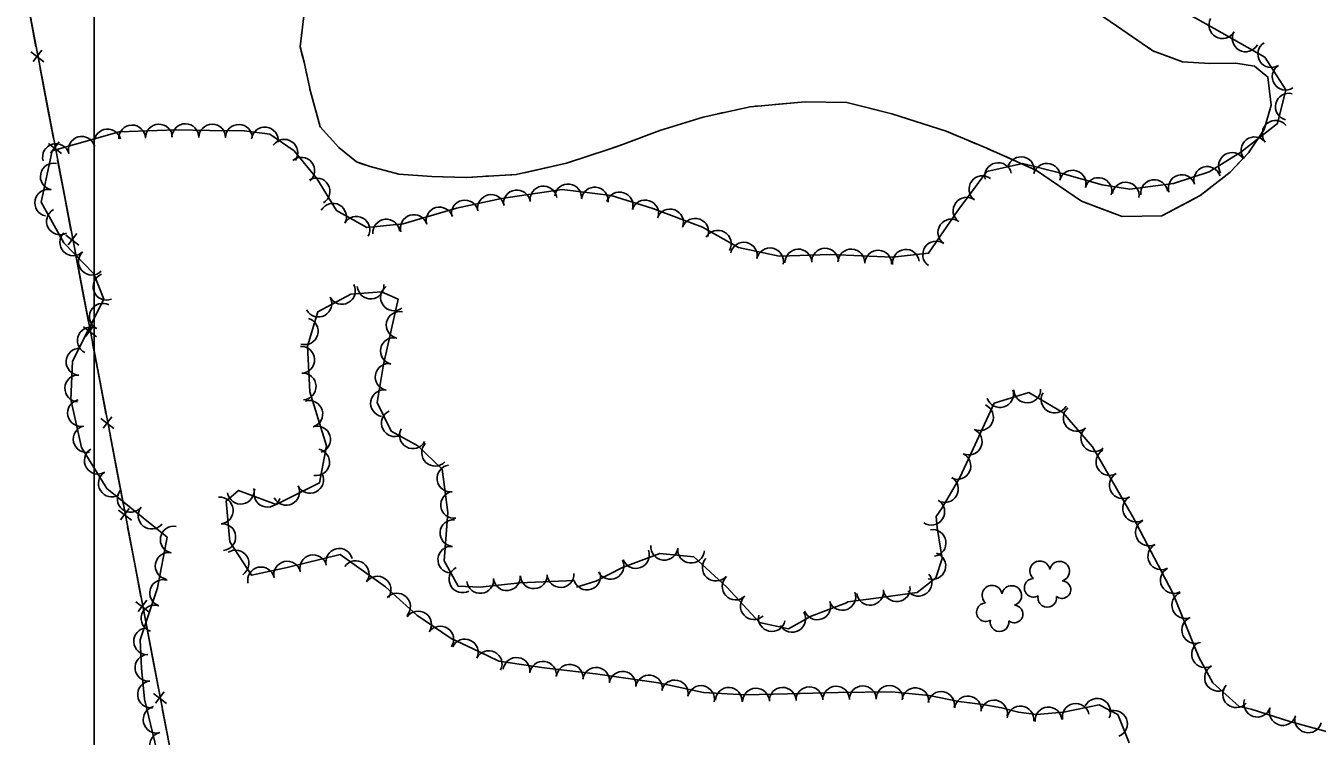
# Model space of a CAD drawing. Extents: x 353423 to 364002, y 127000 to 201942.
# Drawn here: x 361979.6 to 362365, y 129563.8 to 129775.8 of the extents above; entities that cross this region are included whole.
import ezdxf

# ---------------------------------------------------------------- set-up
doc = ezdxf.new("R2010")
doc.units = 0
for name, color, linetype in [('E_DTM_SlopeBottom', 7, 'Continuous'), ('E_FEN_Generic', 7, 'Continuous'), ('E_LAND_TreeLine', 7, 'Continuous'), ('E_STRUCT_WingWall', 7, 'Continuous')]:
    doc.layers.add(name, color=color, linetype=linetype)

msp = doc.modelspace()

# ---------------------------------------------------------------- linework, layer by layer
at = {"layer": 'E_DTM_SlopeBottom'}
for p, q in [((361981.17, 129768.07), (361985.04, 129765.03)), ((361984.38, 129768.51), (361981.79, 129765.17)), ((361989.6, 129741.15), (361987.01, 129737.81)), ((361986.39, 129740.71), (361990.27, 129737.67)), ((361991.61, 129713.35), (361995.49, 129710.31)), ((361994.83, 129713.79), (361992.23, 129710.45)), ((361996.84, 129685.99), (362000.71, 129682.95)), ((362000.05, 129686.43), (361997.46, 129683.09)), ((362002.06, 129658.64), (362005.93, 129655.59)), ((362005.27, 129659.07), (362002.68, 129655.74)), ((362007.28, 129631.28), (362011.16, 129628.23)), ((362010.49, 129631.72), (362007.9, 129628.38)), ((362012.5, 129603.92), (362016.38, 129600.88)), ((362015.72, 129604.36), (362013.12, 129601.02)), ((362017.73, 129576.56), (362021.6, 129573.52)), ((362020.94, 129577), (362018.35, 129573.66))]:
    msp.add_line(p, q, dxfattribs=at)
for points in [[(361878.29, 131213.33), (361899.27, 131100.66), (361913.24, 131015.71), (361906.05, 130937.86), (361898.42, 130874.63), (361891.8, 130814.89), (361881.91, 130738), (361866.46, 130610.19), (361874.59, 130520.63), (361883.58, 130429.17), (361894.43, 130324.49), (361908.79, 130193.64), (361917.83, 130117.01), (361930.34, 130048.28), (361939.3, 129996.68), (362022.57, 129560.44)], [(361980.79, 129779.31), (361982.66, 129769.53)], [(361983.89, 129763.07), (361986.01, 129751.95)], [(361986.01, 129751.95), (361987.88, 129742.18)], [(361989.11, 129735.71), (361991.24, 129724.6)], [(361991.24, 129724.6), (361993.1, 129714.82)], [(361994.34, 129708.35), (361996.46, 129697.24)], [(361996.46, 129697.24), (361998.33, 129687.46)], [(361999.56, 129681), (362001.68, 129669.88)], [(362001.68, 129669.88), (362003.55, 129660.1)], [(362004.78, 129653.64), (362006.9, 129642.52)], [(362006.9, 129642.52), (362008.77, 129632.74)], [(362010, 129626.28), (362012.13, 129615.16)], [(362012.13, 129615.16), (362013.99, 129605.38)], [(362015.23, 129598.92), (362017.35, 129587.8)], [(362017.35, 129587.8), (362019.22, 129578.03)], [(362020.45, 129571.56), (362022.57, 129560.44)]]:
    msp.add_lwpolyline(points, dxfattribs=at)
at = {"layer": 'E_FEN_Generic'}
msp.add_line((362044.83, 129744.45), (362034.56, 129744.54), dxfattribs=at)
for points in [[(362320.04, 129782.92), (362334.25, 129774.97), (362349.4, 129766.44), (362355.65, 129756.67), (362353.14, 129746.64), (362342.19, 129738.05), (362332.8, 129732.19), (362322.11, 129728.76), (362309.13, 129727.05), (362300.85, 129728.33), (362288.9, 129731.75), (362277.06, 129734.74), (362266.44, 129732.32), (362257.82, 129720.68), (362249.03, 129707.93), (362238.27, 129706.71), (362219.74, 129707.55), (362204.49, 129707.06), (362192.29, 129709.68), (362181.59, 129715.74), (362166.78, 129721.26), (362154.32, 129725.16), (362139.67, 129726.92), (362121.63, 129724.22), (362108.17, 129721.39), (362092.2, 129716.67), (362081.38, 129715.59), (362072.31, 129720.65), (362066.5, 129730.2), (362059.68, 129738.45), (362052.43, 129743.49), (362044.83, 129744.45)], [(362034.56, 129744.54), (362024.52, 129744.72), (362007.46, 129744.14), (361987.46, 129738.45), (361984.22, 129723.18), (361990.98, 129711.07), (361999.97, 129701.77), (362002.93, 129694.18), (361998.65, 129685.77), (361993.57, 129675.73), (361993.04, 129664.32), (361996.2, 129649.99), (362003.78, 129637.69), (362011.08, 129631.82), (362021.8, 129623.21), (362018.89, 129608.04), (362013.72, 129592.53), (362014.14, 129584.07), (362015.04, 129574.88), (362019.92, 129554.57)], [(362308.91, 129561.82), (362305.5, 129570.28), (362299.94, 129573.11), (362289.34, 129570.94), (362281.24, 129570.29), (362275.92, 129570.97), (362270.83, 129572.28), (362265.23, 129573.29), (362258.09, 129574.19), (362249.2, 129575.94), (362238.05, 129577.02), (362222.11, 129576.8), (362206.94, 129576.47), (362194.33, 129576.11), (362181.9, 129576.86), (362168.43, 129579.72), (362149.67, 129582.42), (362134.28, 129584.21), (362120.78, 129586.14), (362114.85, 129589.11), (362106.61, 129592.95), (362096.28, 129599.95), (362087, 129608.37), (362073.41, 129618.03), (362057.58, 129614.14), (362047.01, 129611.81), (362040.49, 129621.82), (362039.38, 129633.98), (362043.14, 129637.15), (362054.38, 129632.89), (362067.25, 129639.36), (362069.34, 129650.42), (362064.42, 129666.61), (362063.73, 129680.16), (362066.78, 129690.44), (362076.6, 129695.73), (362085.77, 129696.44), (362090.77, 129694.17), (362086.42, 129674.67), (362084.44, 129663.4), (362088.62, 129654.78), (362096.65, 129650.41), (362103.86, 129643.53), (362105.62, 129630.59), (362104.49, 129616.16), (362108.7, 129608.53), (362115.19, 129608.29), (362127.09, 129609.54), (362143.3, 129610.25)], [(362143.93, 129608.25), (362149.78, 129610.08), (362157.74, 129614.13), (362168.88, 129618.33), (362179.02, 129617.28), (362188.82, 129608.26), (362198.6, 129597.7), (362207.25, 129595.8), (362214.02, 129599.64), (362224.51, 129603.6), (362224.91, 129603.91), (362232.63, 129604.92), (362245.67, 129606.67), (362251.22, 129611.05), (362253.05, 129616.77), (362251.64, 129626.11), (362251.35, 129629.31), (362253.05, 129631.9), (362258.35, 129641.02), (362262.34, 129649.59), (362268.61, 129663.14), (362278.98, 129666.35), (362289.07, 129660.41), (362297.98, 129650.19), (362309.97, 129629.26), (362321.9, 129606.52), (362329.66, 129587.39), (362333.87, 129579.74), (362341.77, 129572.64), (362345.34, 129571.9), (362356.83, 129568.13), (362370.32, 129564.53)]]:
    msp.add_lwpolyline(points, dxfattribs=at)
for centre, radius, start, end in [((362336.71, 129775.98), 4, 150.6375, 330.6222), ((362343.67, 129772.06), 4, 150.6375, 330.6222), ((362351.3, 129767.36), 4, 122.5838, 302.5685), ((362355.6, 129760.62), 4, 122.5838, 302.5685), ((362356.55, 129751.66), 4, 75.9566, 255.9413), ((362004.02, 129740.98), 4, 15.8902, 195.8749), ((362011.36, 129742.18), 4, 1.9679, 181.9526), ((362019.35, 129742.45), 4, 1.9679, 181.9526), ((362027.23, 129742.58), 4, 358.9627, 178.9474), ((362035.24, 129742.44), 4, 359.4891, 179.4738), ((362043.23, 129742.37), 4, 359.4891, 179.4738), ((362050.94, 129741.57), 4, 352.8195, 172.8042), ((362352.62, 129743.58), 4, 38.1358, 218.1204), ((361996.33, 129738.8), 4, 15.8902, 195.8749), ((362056.78, 129737.92), 4, 325.2559, 145.2406), ((362346.33, 129738.64), 4, 38.1358, 218.1204), ((361988.64, 129736.61), 4, 15.8902, 195.8749), ((362339.59, 129733.96), 4, 31.9768, 211.9615), ((361987.98, 129730.81), 4, 78.0042, 257.9889), ((362061.84, 129732.56), 4, 309.535, 129.5197), ((362269.81, 129730.94), 4, 12.8422, 192.8269), ((362276.63, 129732.69), 4, 345.8542, 165.8388), ((362284.38, 129730.73), 4, 345.8542, 165.8388), ((362332.21, 129729.8), 4, 17.8226, 197.8072), ((362066.38, 129726.37), 4, 301.3362, 121.3208), ((362265.13, 129727.04), 4, 53.4836, 233.4683), ((362292.03, 129728.68), 4, 344.0553, 164.04), ((362299.72, 129726.48), 4, 344.0553, 164.04), ((362316.38, 129725.89), 4, 7.4887, 187.4734), ((362324.59, 129727.35), 4, 17.8226, 197.8072), ((361986.32, 129722.99), 4, 78.0042, 257.9889), ((362126.21, 129722.79), 4, 8.498, 188.4827), ((362134.12, 129723.97), 4, 8.498, 188.4827), ((362141.47, 129724.59), 4, 353.1842, 173.1688), ((362149.41, 129723.64), 4, 353.1842, 173.1688), ((362156.85, 129722.18), 4, 342.5971, 162.5818), ((362307.86, 129725.13), 4, 351.1929, 171.1776), ((362071.31, 129718.81), 4, 330.8721, 150.8568), ((362110.64, 129719.77), 4, 11.9034, 191.8881), ((362118.46, 129721.42), 4, 11.9034, 191.8881), ((362164.47, 129719.79), 4, 342.5971, 162.5818), ((362260.38, 129720.62), 4, 53.4836, 233.4683), ((361989.82, 129717.44), 4, 119.2039, 299.1886), ((362078.29, 129714.92), 4, 330.8721, 150.8568), ((362087.19, 129714.07), 4, 5.6947, 185.6793), ((362095.43, 129715.44), 4, 16.4687, 196.4533), ((362103.1, 129717.71), 4, 16.4687, 196.4533), ((362171.89, 129717.12), 4, 339.5738, 159.5585), ((362179.38, 129714.33), 4, 339.5738, 159.5585), ((362255.84, 129714.12), 4, 55.4267, 235.4114), ((362186.15, 129710.76), 4, 330.505, 150.4896), ((361993.79, 129711.18), 4, 133.9897, 313.9744), ((362193.92, 129707.19), 4, 347.8683, 167.853), ((362251.3, 129707.54), 4, 55.4267, 235.4114), ((361999.34, 129705.43), 4, 133.9897, 313.9744), ((362201.74, 129705.51), 4, 347.8683, 167.853), ((362210.18, 129705.15), 4, 1.8472, 181.8318), ((362218.17, 129705.41), 4, 1.8472, 181.8318), ((362226, 129705.17), 4, 357.3933, 177.378), ((362233.98, 129704.81), 4, 357.3933, 177.378), ((362242.28, 129705.06), 4, 6.5185, 186.5031), ((362003.71, 129697.94), 4, 111.3791, 291.3638), ((362073.97, 129696.69), 3.99, 208.3317, 28.3164), ((362082.53, 129698.29), 3.99, 184.4111, 4.3958), ((362089.47, 129694.75), 3.99, 125.8984, 305.8831), ((362002.63, 129688.98), 4, 63.0167, 243.0014), ((362066.94, 129692.9), 3.99, 208.3317, 28.3164), ((362062.88, 129684.64), 3.99, 253.4932, 73.4779), ((362091.2, 129686.51), 3.99, 77.4552, 257.4399), ((361999.01, 129681.86), 4, 63.1716, 243.1563), ((361995.66, 129675.56), 4, 87.3468, 267.3314), ((362061.84, 129676.14), 3.99, 272.9057, 92.8904), ((362089.46, 129678.72), 3.99, 77.4552, 257.4399), ((362062.25, 129668.17), 3.99, 272.9057, 92.8904), ((362087.9, 129670.99), 3.99, 80.0185, 260.0032), ((361995.28, 129667.58), 4, 87.3468, 267.3314), ((361996.08, 129660.24), 4, 102.4611, 282.4458), ((362086.51, 129663.14), 3.99, 80.0185, 260.0032), ((362270.36, 129665.88), 4.01, 197.1958, 17.1804), ((362278.48, 129667.27), 4.01, 180.9332, 0.9179), ((362286.65, 129664.27), 4.01, 149.5309, 329.5156), ((362064.25, 129659.97), 3.99, 286.9155, 106.9001), ((362089.76, 129657.22), 3.99, 115.8884, 295.873), ((362264.38, 129659), 4.01, 245.1813, 65.166), ((362293.26, 129658.79), 4.01, 131.0959, 311.0805), ((361997.81, 129652.44), 4, 102.4611, 282.4458), ((362066.57, 129652.33), 3.99, 286.9155, 106.9001), ((362095.13, 129653.61), 3.99, 151.4473, 331.432), ((362261.01, 129651.72), 4.01, 245.1813, 65.166), ((362298.53, 129652.75), 4.01, 131.0959, 311.0805), ((362001.11, 129646.02), 4, 121.6476, 301.6323), ((362066.29, 129645.56), 3.99, 259.3074, 79.2921), ((362101.79, 129648.39), 3.99, 136.3684, 316.3531), ((362303.01, 129645.63), 4.01, 119.8147, 299.7994), ((362257.63, 129644.45), 4.01, 245.0277, 65.0124), ((362005.3, 129639.21), 4, 121.6476, 301.6323), ((362064.47, 129640.3), 3.99, 206.6741, 26.6588), ((362106.35, 129640.71), 3.99, 97.7513, 277.736), ((362253.92, 129637.57), 4.01, 239.8443, 59.829), ((362307, 129638.68), 4.01, 119.8147, 299.7994), ((362010.93, 129634.62), 4, 141.2007, 321.1854), ((362043.78, 129637.05), 3.99, 189.184, 9.1686), ((362051.73, 129636.13), 3.99, 159.2663, 339.251), ((362057.34, 129636.72), 3.99, 206.6741, 26.6588), ((362037.54, 129631.16), 3.99, 275.2199, 95.2046), ((362107.43, 129632.81), 3.99, 97.7513, 277.736), ((362249.82, 129630.81), 4.01, 236.7546, 56.7392), ((362310.98, 129631.72), 4.01, 119.8147, 299.7994), ((362017.16, 129629.62), 4, 141.2411, 321.2258), ((362023.78, 129622.46), 4, 79.1583, 259.143), ((362038.27, 129623.21), 3.99, 275.2199, 95.2046), ((362107.23, 129624.42), 3.99, 85.5054, 265.4901), ((362314.8, 129624.58), 4.01, 117.6933, 297.6779), ((362250.22, 129621.46), 4.01, 278.6533, 98.638), ((362022.28, 129614.6), 4, 79.1583, 259.143), ((362042.23, 129615.33), 3.99, 303.1071, 123.0918), ((362065.42, 129613.91), 3.99, 13.8264, 193.8111), ((362073.17, 129615.82), 3.99, 13.8264, 193.8111), ((362106.61, 129616.47), 3.99, 85.5054, 265.4901), ((362161.66, 129617.85), 4.01, 200.6668, 20.6515), ((362170.19, 129620.31), 4.01, 174.0705, 354.0551), ((362178.16, 129619.48), 4.01, 174.0705, 354.0551), ((362250.15, 129614.59), 4.01, 252.1943, 72.179), ((362318.52, 129617.48), 4.01, 117.6933, 297.6779), ((362049.83, 129610.29), 3.99, 12.4027, 192.3873), ((362057.62, 129612.01), 3.99, 12.4027, 192.3873), ((362078.08, 129612.15), 3.99, 324.6126, 144.5973), ((362109.94, 129610.6), 3.99, 118.8841, 298.8688), ((362154.08, 129614.62), 4.01, 206.9913, 26.976), ((362185.55, 129614.12), 4.01, 137.4108, 317.3955), ((362282.26, 129613.1), 2.97, 8.3641, 229.598), ((362288.12, 129612.99), 2.97, 286.0149, 168.9882), ((362322.25, 129610.38), 4.01, 117.6933, 297.6779), ((362020.59, 129606.52), 4, 71.5605, 251.5452), ((362084.58, 129607.53), 3.99, 324.6126, 144.5973), ((362115.24, 129610.4), 3.99, 185.9984, 5.9831), ((362123.17, 129611.23), 3.99, 185.9984, 5.9831), ((362131.25, 129611.81), 3.99, 182.5049, 2.4896), ((362139.23, 129612.16), 3.99, 182.5049, 2.4896), ((362147.13, 129611.45), 4.01, 197.3695, 17.3542), ((362191.48, 129608.48), 4.01, 132.7857, 312.7704), ((362246.02, 129609.61), 4.01, 218.3511, 38.3357), ((362280.4, 129608.06), 2.78, 91.335, 299.108), ((362288.88, 129607.52), 2.61, 230.7202, 88.6528), ((362090.41, 129602.46), 3.99, 317.806, 137.7906), ((362223.29, 129605.38), 4.01, 200.684, 20.6687), ((362231.58, 129606.9), 4.01, 187.474, 7.4586), ((362239.52, 129607.96), 4.01, 187.6345, 7.6192), ((362267.99, 129605.84), 2.97, 8.3641, 229.598), ((362273.84, 129605.73), 2.97, 286.0149, 168.9882), ((362325.64, 129602.89), 4.01, 112.092, 292.0767), ((362018.06, 129598.93), 4, 71.5605, 251.5452), ((362196.92, 129602.6), 4.01, 132.7857, 312.7704), ((362215.79, 129602.55), 4.01, 200.684, 20.6687), ((362266.13, 129600.8), 2.78, 91.335, 299.108), ((362274.6, 129600.26), 2.61, 230.7202, 88.6528), ((362284.47, 129605.06), 2.78, 168.012, 9.0231), ((362096.72, 129597.13), 3.99, 325.8568, 145.8415), ((362202.26, 129599.05), 4.01, 167.664, 347.6487), ((362208.34, 129598.84), 4.01, 209.5554, 29.5401), ((362328.65, 129595.46), 4.01, 112.092, 292.0767), ((362015.83, 129592.09), 4, 92.8572, 272.8419), ((362103.32, 129592.65), 3.99, 325.8568, 145.8415), ((362270.2, 129597.8), 2.78, 168.012, 9.0231), ((362110.64, 129588.77), 3.99, 335.0296, 155.0143), ((362331.58, 129588.26), 4.01, 118.8239, 298.8086), ((362016.23, 129584.2), 4, 95.5856, 275.5703), ((362117.77, 129585.31), 3.99, 333.4078, 153.3925), ((362126.08, 129583.27), 3.99, 351.8817, 171.8664), ((362133.98, 129582.14), 3.99, 351.8817, 171.8664), ((362141.96, 129581.22), 3.99, 353.376, 173.3607), ((362149.83, 129580.29), 3.99, 351.8139, 171.7985), ((362157.72, 129579.15), 3.99, 351.8139, 171.7985), ((362335.44, 129581.24), 4.01, 118.8239, 298.8086), ((362017, 129576.24), 4, 95.5856, 275.5703), ((362165.62, 129578.02), 3.99, 351.8139, 171.7985), ((362173.32, 129576.55), 3.99, 348.0114, 167.9961), ((362181.12, 129574.89), 3.99, 348.0114, 167.9961), ((362189.39, 129574.32), 3.99, 356.5809, 176.5656), ((362197.54, 129574.11), 3.99, 1.6059, 181.5905), ((362205.51, 129574.34), 3.99, 1.6059, 181.5905), ((362213.48, 129574.52), 3.99, 1.2614, 181.2461), ((362221.45, 129574.69), 3.99, 1.2614, 181.2461), ((362229.41, 129574.81), 3.99, 0.7985, 180.7832), ((362237.39, 129574.92), 3.99, 0.7985, 180.7832), ((362245.1, 129574.24), 3.99, 354.489, 174.4737), ((362252.79, 129573.11), 3.99, 348.8899, 168.8745), ((362260.79, 129571.75), 3.99, 352.7799, 172.7646), ((362340.83, 129576.31), 4.01, 138.0618, 318.0464), ((362018.67, 129568.73), 4, 103.5416, 283.5263), ((362268.57, 129570.57), 3.99, 349.838, 169.8227), ((362276.45, 129568.8), 3.99, 352.7566, 172.7413), ((362284.81, 129568.48), 3.99, 4.5939, 184.5786), ((362292.96, 129569.55), 3.99, 11.5908, 191.5755), ((362299.37, 129571.06), 3.99, 332.9786, 152.9633), ((362347.15, 129573.51), 4.01, 161.8752, 341.8599), ((362354.77, 129571.01), 4.01, 161.8752, 341.8599), ((362304.37, 129567.49), 3.99, 291.9899, 111.9746), ((362362.36, 129568.82), 4.01, 165.0437, 345.0284), ((362020.54, 129560.96), 4, 103.5416, 283.5263)]:
    msp.add_arc(centre, radius, start, end, dxfattribs=at)
at = {"layer": 'E_LAND_TreeLine'}
msp.add_line((362000, 129000), (362000, 131500), dxfattribs=at)
at = {"layer": 'E_STRUCT_WingWall'}
for points in [[(362292.23, 129784.75), (362305.09, 129775.78), (362316.01, 129768.32), (362324.8, 129765.01), (362332.96, 129764.54), (362340.77, 129764.62), (362346.32, 129763.74), (362350.3, 129760.48), (362351.29, 129752.07), (362349.19, 129744.82), (362344.47, 129737.87), (362339.05, 129732.13), (362330.11, 129725.15), (362318.61, 129719.1), (362306.85, 129718.87), (362294.68, 129723.44), (362281.28, 129732.65), (362266.42, 129739.25), (362254.26, 129744.34), (362238.12, 129749.54), (362224.62, 129752.93), (362212.22, 129753.16), (362195.76, 129751.64), (362181.76, 129748.58), (362168.81, 129744.52), (362157.95, 129740.43), (362153.47, 129738.9), (362140.94, 129734.83), (362126.01, 129731.39), (362111.05, 129730.55), (362100.75, 129730.8), (362090.97, 129731.53), (362082.39, 129733.8), (362078.34, 129735.19), (362073.05, 129739.45), (362067.51, 129745.62), (362064.55, 129756.24), (362062.71, 129764.98), (362061.52, 129769.48), (362065.8, 129805.73)], [(362061.82, 129772.03), (362062.05, 129773.96)], [(362305.12, 129775.75), (362306.72, 129774.66)], [(362309.93, 129772.47), (362311.53, 129771.38)], [(362062.35, 129766.34), (362061.85, 129768.21)], [(362314.73, 129769.19), (362316.01, 129768.32), (362316.38, 129768.18)], [(362320.01, 129766.81), (362324.8, 129765.01), (362332.96, 129764.54), (362340.77, 129764.62), (362346.32, 129763.74), (362347.39, 129762.87)], [(362063.62, 129760.67), (362063.22, 129762.56)], [(362347.39, 129762.87), (362350.3, 129760.48), (362351.29, 129752.07), (362349.19, 129744.82), (362344.5, 129737.92)], [(362079.63, 129734.75), (362078.34, 129735.19), (362073.05, 129739.45), (362067.51, 129745.62), (362064.55, 129756.24), (362064.42, 129756.87)], [(362231, 129751.32), (362224.62, 129752.93), (362212.22, 129753.16), (362203.12, 129752.32)], [(362187.82, 129749.9), (362185.93, 129749.49)], [(362193.5, 129751.14), (362191.61, 129750.73)], [(362199.25, 129751.96), (362197.32, 129751.78)], [(362257.79, 129742.86), (362254.26, 129744.34), (362238.12, 129749.54), (362231, 129751.32)], [(362182.14, 129748.66), (362181.76, 129748.58), (362168.81, 129744.52), (362157.95, 129740.43), (362155.53, 129739.6)], [(362263.16, 129740.62), (362261.37, 129741.36)], [(362155.53, 129739.6), (362153.47, 129738.9), (362140.94, 129734.83), (362128.49, 129731.96)], [(362268.51, 129738.32), (362266.73, 129739.11)], [(362107.24, 129730.64), (362100.75, 129730.8), (362090.97, 129731.53), (362082.39, 129733.8), (362079.63, 129734.75)], [(362273.82, 129735.96), (362272.05, 129736.75)], [(362301.78, 129720.77), (362294.68, 129723.44), (362281.28, 129732.65), (362277.37, 129734.39)], [(362341.85, 129735.09), (362340.51, 129733.68)], [(362113.05, 129730.66), (362111.12, 129730.56)], [(362118.86, 129730.99), (362116.93, 129730.88)], [(362124.67, 129731.31), (362122.74, 129731.21)], [(362337.67, 129731.06), (362336.14, 129729.86)], [(362333.09, 129727.47), (362331.56, 129726.28)], [(362328.3, 129724.2), (362318.61, 129719.1), (362306.85, 129718.87), (362301.78, 129720.77)]]:
    msp.add_lwpolyline(points, dxfattribs=at)

doc.saveas('drawing.dxf')
